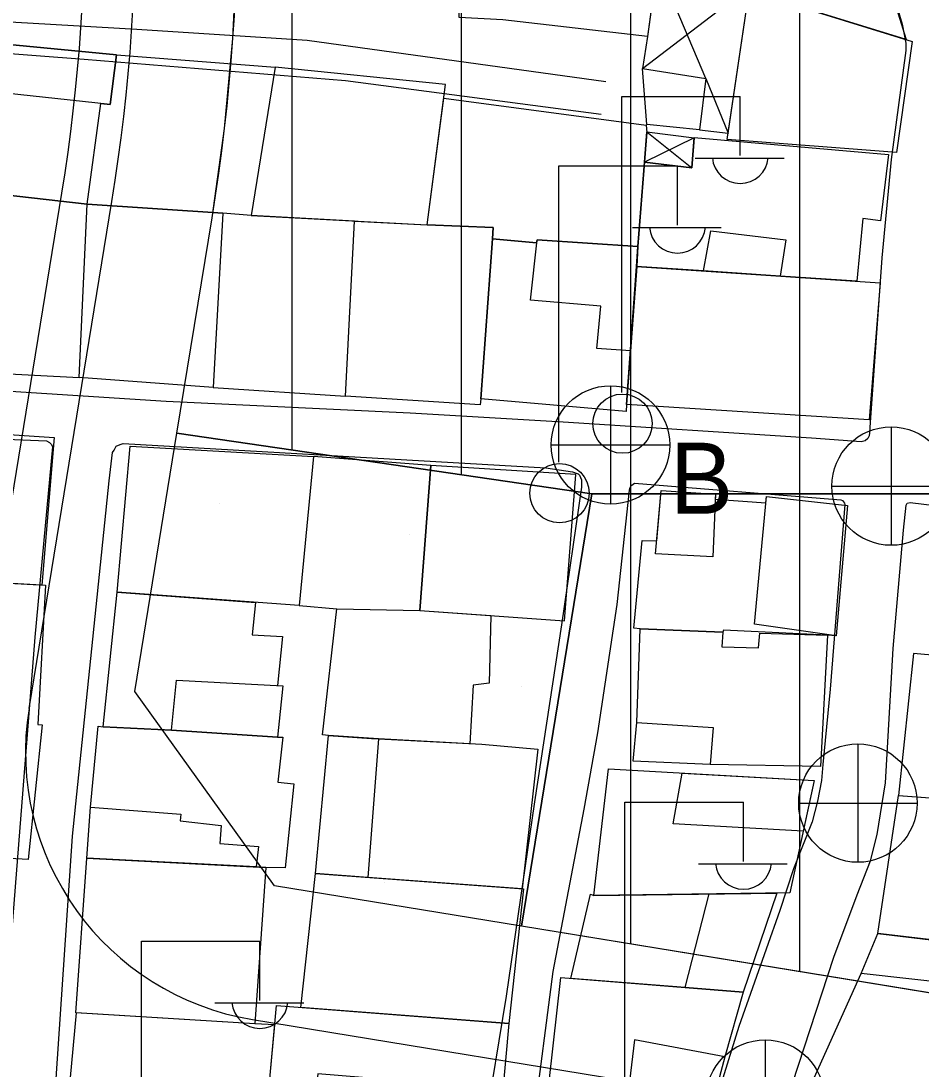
# Model space of a CAD drawing. Extents: x 417997 to 421451, y 4451742 to 4455216.
# Drawn here: x 419226.7 to 419279.9, y 4453230.3 to 4453292.2 of the extents above; entities that cross this region are included whole.
import ezdxf

# ---------------------------------------------------------------- set-up
doc = ezdxf.new("R2010")
doc.units = 0
for name, color, linetype in [('ADA', 7, 'Continuous'), ('ADAKENARI', 7, 'Continuous'), ('B_Mesken', 7, 'Continuous'), ('B_Sundurma', 7, 'Continuous'), ('B_Teras', 7, 'Continuous'), ('Default', 7, 'Continuous'), ('KALDIRIM', 7, 'Continuous'), ('PL_AYA_PARK_DINLENME', 7, 'Continuous'), ('PL_KON_MEV_350', 7, 'Continuous'), ('S_Elektrik_Diregi', 7, 'Continuous'), ('S_Rogar_Kapagi_Buski', 7, 'Continuous'), ('Sinir_Duvar_tek_tarafa_ait', 7, 'Continuous'), ('TR_ORTAYOGUNKONUT', 7, 'Continuous'), ('TR_PARKALANI', 7, 'Continuous'), ('Yol_Sose', 7, 'Continuous')]:
    doc.layers.add(name, color=color, linetype=linetype)

# ---------------------------------------------------------------- blocks, each defined once
blk = doc.blocks.new('POINT_DISPLAY')
at = {"layer": 'Default'}
blk.add_line((0, 0), (0, 0), dxfattribs=at)

msp = doc.modelspace()

# ---------------------------------------------------------------- linework, layer by layer
at = {"layer": 'ADA'}
for p, q in [((419235.965, 4453267.866), (419260.478, 4453264.279)), ((419235.965, 4453267.866), (419260.478, 4453264.279)), ((419260.478, 4453264.279), (419256.318, 4453238.725)), ((419260.478, 4453264.279), (419256.318, 4453238.725))]:
    msp.add_line(p, q, dxfattribs=at)
at = {"layer": 'ADAKENARI'}
for p, q in [((419235.965, 4453267.866), (419238.042, 4453280.58)), ((419235.965, 4453267.866), (419238.042, 4453280.58)), ((419233.47, 4453252.589), (419235.965, 4453267.866)), ((419233.47, 4453252.589), (419235.965, 4453267.866)), ((419241.727, 4453241.108), (419233.47, 4453252.589)), ((419241.727, 4453241.108), (419233.47, 4453252.589)), ((419256.318, 4453238.725), (419241.727, 4453241.108)), ((419256.318, 4453238.725), (419241.727, 4453241.108)), ((419538.425, 4453192.648), (419256.318, 4453238.725)), ((419538.425, 4453192.648), (419256.318, 4453238.725))]:
    msp.add_line(p, q, dxfattribs=at)
msp.add_arc((419124.546, 4453299.118), 115, 350.72359, 12.00199, dxfattribs=at)
msp.add_arc((419124.546, 4453299.118), 115, 350.72359, 12.00199, dxfattribs=at)
at = {"layer": 'B_Mesken'}
for points in [[(419263.771, 4453291.295), (419255.225, 4453292.291), (419252.645, 4453292.427), (419252.941, 4453303.027), (419255.613, 4453302.721), (419260.866, 4453301.401), (419262.749, 4453300.241), (419263.422, 4453299.584), (419264.677, 4453297.999)], [(419279.064, 4453291.111), (419269.771, 4453293.993), (419269.82, 4453294.255), (419264.353, 4453295.608), (419264.677, 4453297.999), (419264.732, 4453298.309), (419275.911, 4453301.226)], [(419268.479, 4453285.205), (419269.771, 4453293.993), (419279.404, 4453291.006), (419278.477, 4453284.448)], [(419224.393, 4453290.973), (419222.85, 4453291.262), (419221.167, 4453282.442), (419222.506, 4453282.322), (419230.66, 4453281.39), (419231.457, 4453287.343), (419232.009, 4453287.283), (419232.386, 4453290.206)], [(419232.386, 4453290.206), (419241.774, 4453289.493), (419240.348, 4453280.711), (419238.682, 4453280.861), (419230.66, 4453281.39), (419231.457, 4453287.343), (419232.009, 4453287.283)], [(419241.774, 4453289.493), (419240.348, 4453280.711), (419250.745, 4453280.162), (419251.842, 4453288.46)], [(419251.735, 4453287.653), (419263.687, 4453286.062), (419263.735, 4453285.619), (419263.593, 4453283.883), (419263.573, 4453283.626), (419263.2, 4453278.891), (419257.241, 4453279.289), (419257.22, 4453279.1), (419254.616, 4453279.342), (419254.645, 4453280.01), (419250.745, 4453280.162)], [(419266.535, 4453285.333), (419278.005, 4453284.321), (419277.538, 4453280.4), (419276.492, 4453280.55), (419276.135, 4453276.84), (419271.609, 4453277.145), (419267.079, 4453277.45), (419263.117, 4453277.717), (419263.2, 4453278.891), (419263.592, 4453283.866), (419266.392, 4453283.533)], [(419230.66, 4453281.39), (419222.506, 4453282.322), (419222.256, 4453271.566), (419230.187, 4453271.15)], [(419230.187, 4453271.15), (419230.66, 4453281.39), (419238.682, 4453280.861), (419238.095, 4453270.565)], [(419240.348, 4453280.711), (419238.682, 4453280.861), (419238.095, 4453270.565), (419245.928, 4453270.054), (419246.449, 4453280.389)], [(419250.745, 4453280.162), (419254.645, 4453280.01), (419254.616, 4453279.342), (419253.918, 4453269.883), (419253.888, 4453269.532), (419245.928, 4453270.054), (419246.449, 4453280.389)], [(419262.528, 4453269.545), (419262.501, 4453269.136), (419253.918, 4453269.883), (419254.616, 4453279.342), (419257.22, 4453279.1), (419257.241, 4453279.289), (419263.2, 4453278.891), (419263.144, 4453277.715)], [(419262.528, 4453269.545), (419263.117, 4453277.717), (419277.516, 4453276.747), (419276.869, 4453268.651)], [(419218.002, 4453267.817), (419218.026, 4453268.307), (419228.708, 4453267.596), (419227.986, 4453258.887), (419217.372, 4453259.469), (419217.976, 4453267.354), (419218.002, 4453267.817), (419218.002, 4453267.817)], [(419232.441, 4453258.46), (419233.197, 4453267.089), (419244.039, 4453266.483), (419243.178, 4453257.675)], [(419250.976, 4453265.953), (419244.039, 4453266.483), (419243.178, 4453257.675), (419245.406, 4453257.487), (419250.31, 4453257.377)], [(419250.976, 4453265.953), (419250.31, 4453257.377), (419258.868, 4453256.765), (419259.534, 4453265.422)], [(419267.778, 4453263.961), (419270.765, 4453263.735), (419270.8, 4453264.115), (419275.579, 4453263.585), (419274.925, 4453255.879), (419274.401, 4453255.921), (419268.252, 4453256.222), (419268.229, 4453256.104), (419263.333, 4453256.299), (419262.953, 4453256.335), (419263.46, 4453261.514), (419264.315, 4453261.489), (419264.585, 4453264.471), (419267.791, 4453264.256)], [(419216.313, 4453243.27), (419217.372, 4453259.469), (419228.204, 4453258.875), (419227.747, 4453250.643), (419227.996, 4453250.63), (419227.181, 4453242.664)], [(419240.612, 4453257.863), (419240.406, 4453255.936), (419242.2, 4453255.847), (419241.898, 4453252.941), (419242.226, 4453252.923), (419241.904, 4453249.893), (419235.643, 4453250.307), (419231.597, 4453250.516), (419232.441, 4453258.46)], [(419245.406, 4453257.487), (419250.31, 4453257.377), (419254.509, 4453257.077), (419254.422, 4453253.097), (419253.473, 4453252.972), (419253.273, 4453249.513), (419247.87, 4453249.79), (419244.914, 4453249.998), (419244.562, 4453250.029)], [(419273.984, 4453248.168), (419267.465, 4453248.279), (419262.93, 4453248.485), (419263.136, 4453250.766), (419263.333, 4453256.299), (419268.229, 4453256.104), (419268.159, 4453255.244), (419270.327, 4453255.18), (419270.416, 4453256.052), (419274.401, 4453255.921)], [(419279.489, 4453254.842), (419278.607, 4453246.459), (419291.072, 4453245.529), (419292.006, 4453253.722)], [(419241.904, 4453249.893), (419242.214, 4453249.889), (419241.93, 4453247.234), (419242.862, 4453247.133), (419242.352, 4453242.174), (419241.208, 4453242.2), (419241.208, 4453242.2), (419240.647, 4453242.229), (419230.639, 4453242.742), (419230.865, 4453245.77), (419231.31, 4453250.551), (419231.597, 4453250.516), (419235.643, 4453250.307)], [(419253.989, 4453249.477), (419257.286, 4453249.188), (419256.363, 4453240.938), (419247.239, 4453241.612), (419244.154, 4453241.84), (419244.914, 4453249.998), (419247.469, 4453249.811), (419247.87, 4453249.79)], [(419261.469, 4453248.018), (419273.62, 4453247.332), (419272.186, 4453240.692), (419260.605, 4453240.55)], [(419277.388, 4453238.295), (419278.607, 4453246.459), (419290.056, 4453245.605), (419289.368, 4453237.818), (419283.811, 4453238.203), (419283.758, 4453237.553)], [(419229.982, 4453233.619), (419230.639, 4453242.742), (419241.208, 4453242.2), (419240.56, 4453232.958)], [(419255.573, 4453232.972), (419243.289, 4453233.935), (419244.154, 4453241.84), (419256.437, 4453240.933)], [(419260.605, 4453240.55), (419271.416, 4453240.683), (419269.426, 4453234.823), (419265.989, 4453235.1), (419259.24, 4453235.643), (419260.41, 4453240.612)], [(419279.68, 4453226.18), (419272.305, 4453226.829), (419276.387, 4453235.935), (419277.388, 4453238.295), (419282.668, 4453237.674), (419283.758, 4453237.553), (419283.438, 4453233.686), (419283.083, 4453229.398), (419282.967, 4453225.966), (419279.668, 4453225.986)], [(419268.34, 4453231.018), (419267.372, 4453227.393), (419262.463, 4453227.504), (419262.432, 4453227.249), (419257.75, 4453227.62), (419258.651, 4453235.69), (419269.426, 4453234.823)], [(419230.017, 4453233.617), (419229.187, 4453224.698), (419241.002, 4453224.355), (419241.519, 4453229.714), (419241.446, 4453229.719), (419241.743, 4453232.908), (419240.56, 4453232.958)], [(419246.709, 4453225.529), (419241.002, 4453224.355), (419241.519, 4453229.714), (419241.446, 4453229.719), (419241.848, 4453234.048), (419255.573, 4453232.972), (419255.001, 4453226.646), (419255.001, 4453226.646), (419250.463, 4453226.589), (419250.363, 4453225.438)]]:
    msp.add_lwpolyline(points, close=True, dxfattribs=at)
at = {"layer": 'B_Sundurma'}
for p, q in [((419267.223, 4453288.81), (419264.353, 4453295.608)), ((419263.473, 4453289.41), (419269.82, 4453294.255)), ((419267.223, 4453288.81), (419268.534, 4453285.582)), ((419263.738, 4453285.655), (419266.392, 4453283.533)), ((419266.533, 4453285.31), (419263.592, 4453283.866))]:
    msp.add_line(p, q, dxfattribs=at)
for points in [[(419263.771, 4453291.295), (419263.473, 4453289.41), (419267.223, 4453288.81), (419266.838, 4453285.78), (419268.534, 4453285.582), (419269.771, 4453293.993), (419269.82, 4453294.255), (419264.353, 4453295.608)], [(419263.738, 4453285.655), (419266.533, 4453285.31), (419266.392, 4453283.533), (419263.592, 4453283.866)]]:
    msp.add_lwpolyline(points, close=True, dxfattribs=at)
at = {"layer": 'B_Teras'}
for points in [[(419224.393, 4453290.973), (419232.386, 4453290.206), (419232.009, 4453287.283), (419224.18, 4453288.13)], [(419263.117, 4453277.717), (419262.758, 4453272.731), (419260.776, 4453272.865), (419261.012, 4453275.358), (419256.847, 4453275.723), (419257.241, 4453279.289), (419263.2, 4453278.891), (419263.144, 4453277.715)], [(419271.953, 4453279.277), (419271.609, 4453277.145), (419267.079, 4453277.45), (419267.519, 4453279.82)], [(419264.246, 4453260.726), (419264.585, 4453264.471), (419267.791, 4453264.256), (419267.637, 4453260.558)], [(419274.925, 4453255.879), (419270.095, 4453256.568), (419270.8, 4453264.115), (419275.579, 4453263.585)], [(419235.643, 4453250.307), (419235.932, 4453253.267), (419242.226, 4453252.923), (419241.904, 4453249.893)], [(419262.93, 4453248.485), (419263.136, 4453250.766), (419267.659, 4453250.47), (419267.465, 4453248.279)], [(419244.154, 4453241.84), (419244.914, 4453249.998), (419247.469, 4453249.811), (419247.87, 4453249.79), (419247.239, 4453241.612)], [(419265.296, 4453244.782), (419265.82, 4453247.772), (419273.62, 4453247.332), (419272.975, 4453244.343)], [(419230.639, 4453242.742), (419230.865, 4453245.77), (419236.185, 4453245.34), (419236.152, 4453244.959), (419238.569, 4453244.672), (419238.489, 4453243.625), (419240.788, 4453243.446), (419240.647, 4453242.229)], [(419269.426, 4453234.823), (419265.989, 4453235.1), (419267.405, 4453240.633), (419271.416, 4453240.683)], [(419276.387, 4453235.935), (419277.388, 4453238.295), (419282.668, 4453237.674), (419282.209, 4453235.285)], [(419257.75, 4453227.62), (419258.651, 4453235.69), (419269.426, 4453234.823), (419268.34, 4453231.018), (419263.008, 4453232.008), (419262.432, 4453227.249)], [(419241.446, 4453229.719), (419241.848, 4453234.048), (419255.573, 4453232.972), (419255.001, 4453226.646), (419246.808, 4453226.543), (419246.932, 4453229.792), (419244.285, 4453230), (419244.226, 4453229.516)]]:
    msp.add_lwpolyline(points, close=True, dxfattribs=at)
at = {"layer": 'KALDIRIM'}
for p, q in [((419224.562, 4453253.885), (419229.16, 4453282.031)), ((419224.562, 4453253.885), (419229.16, 4453282.031)), ((419227.226, 4453251.583), (419232.12, 4453281.548)), ((419227.226, 4453251.583), (419232.12, 4453281.548)), ((419240.438, 4453233.213), (419361.105, 4453213.504)), ((419240.438, 4453233.213), (419361.105, 4453213.504))]:
    msp.add_line(p, q, dxfattribs=at)
for centre, radius, start, end in [((419124.546, 4453299.118), 109, 350.72359, 12.00199), ((419124.546, 4453299.118), 109, 350.72359, 12.00199), ((419124.546, 4453299.118), 106, 350.72359, 12.00199), ((419124.546, 4453299.118), 106, 350.72359, 12.00199), ((419243.017, 4453249.004), 16, 170.72359, 260.72359), ((419243.017, 4453249.004), 16, 170.72359, 260.72359)]:
    msp.add_arc(centre, radius, start, end, dxfattribs=at)
at = {"layer": 'PL_AYA_PARK_DINLENME'}
msp.add_lwpolyline([(419256.318, 4453238.725), (419241.727, 4453241.108), (419233.47, 4453252.589), (419235.965, 4453267.866), (419260.478, 4453264.279)], close=True, dxfattribs=at)
msp.add_lwpolyline([(419256.318, 4453238.725), (419241.727, 4453241.108), (419233.47, 4453252.589), (419235.965, 4453267.866), (419260.478, 4453264.279)], close=True, dxfattribs=at)
at = {"layer": 'PL_KON_MEV_350'}
msp.add_lwpolyline([(419538.425, 4453192.648), (419256.318, 4453238.725), (419260.478, 4453264.279), (419309.63, 4453264.279), (419334.483, 4453258.204), (419346.633, 4453325.029), (419316.258, 4453331.104), (419309.63, 4453264.279), (419260.478, 4453264.279), (419235.965, 4453267.866), (419238.042, 4453280.58), (419238.78, 4453285.867), (419239.272, 4453291.183), (419239.516, 4453296.515), (419239.513, 4453301.853), (419239.262, 4453307.185), (419238.765, 4453312.5), (419238.02, 4453317.786), (419237.032, 4453323.032), (419222.78, 4453390.072)], dxfattribs=at)
at = {"layer": 'S_Elektrik_Diregi'}
for p, q in [((419262.254, 4453270.257), (419262.254, 4453287.757)), ((419262.254, 4453287.757), (419269.254, 4453287.757)), ((419269.254, 4453284.257), (419269.254, 4453287.757)), ((419258.537, 4453266.146), (419258.537, 4453283.646)), ((419258.537, 4453283.646), (419265.537, 4453283.646)), ((419265.537, 4453280.146), (419265.537, 4453283.646)), ((419266.594, 4453284.117), (419271.844, 4453284.117)), ((419262.877, 4453280.006), (419268.127, 4453280.006)), ((419262.439, 4453228.561), (419262.439, 4453246.061)), ((419262.439, 4453246.061), (419269.439, 4453246.061)), ((419269.439, 4453242.561), (419269.439, 4453246.061)), ((419266.779, 4453242.421), (419272.029, 4453242.421)), ((419233.865, 4453220.336), (419233.865, 4453237.836)), ((419233.865, 4453237.836), (419240.865, 4453237.836)), ((419240.865, 4453234.336), (419240.865, 4453237.836)), ((419238.205, 4453234.196), (419243.455, 4453234.196))]:
    msp.add_line(p, q, dxfattribs=at)
for centre in [(419262.29, 4453268.422), (419258.573, 4453264.31)]:
    msp.add_circle(centre, 1.75, dxfattribs=at)
for centre in [(419269.255, 4453284.27), (419265.538, 4453280.159), (419269.44, 4453242.574), (419240.866, 4453234.349)]:
    msp.add_arc(centre, 1.658, 184.83843, 355.14641, dxfattribs=at)
at = {"layer": 'S_Rogar_Kapagi_Buski'}
for p, q in [((419261.584, 4453270.664), (419261.584, 4453263.664)), ((419278.164, 4453268.234), (419278.164, 4453261.234)), ((419258.084, 4453267.164), (419265.084, 4453267.164)), ((419274.664, 4453264.734), (419281.664, 4453264.734)), ((419276.204, 4453249.505), (419276.204, 4453242.504)), ((419272.704, 4453246.004), (419279.704, 4453246.004)), ((419270.724, 4453232.014), (419270.724, 4453225.014))]:
    msp.add_line(p, q, dxfattribs=at)
for centre in [(419261.584, 4453267.164), (419278.164, 4453264.734), (419276.204, 4453246.004), (419270.724, 4453228.514)]:
    msp.add_circle(centre, 3.5, dxfattribs=at)
at = {"layer": 'Sinir_Duvar_tek_tarafa_ait'}
msp.add_lwpolyline([(419266.838, 4453285.78), (419263.723, 4453286.095), (419263.473, 4453289.41)], dxfattribs=at)
at = {"layer": 'TR_ORTAYOGUNKONUT'}
for p, q in [((419272.78, 4453236.036), (419272.78, 4453412.116)), ((419272.78, 4453236.036), (419272.78, 4453412.116)), ((419262.78, 4453237.67), (419262.78, 4453409.762)), ((419262.78, 4453237.67), (419262.78, 4453409.762)), ((419252.78, 4453265.405), (419252.78, 4453407.407)), ((419252.78, 4453265.405), (419252.78, 4453407.407)), ((419242.78, 4453266.869), (419242.78, 4453405.052)), ((419242.78, 4453266.869), (419242.78, 4453405.052))]:
    msp.add_line(p, q, dxfattribs=at)
at = {"layer": 'Yol_Sose'}
for points in [[(419238.663, 4453304.069), (419236.861, 4453313.144), (419236.01, 4453317.143), (419235.977, 4453317.375), (419235.978, 4453317.504), (419236.068, 4453317.722), (419236.251, 4453318.003), (419236.388, 4453318.117), (419251.437, 4453321.247), (419269.848, 4453325.656), (419269.94, 4453325.658), (419270.065, 4453325.663), (419270.203, 4453325.552), (419270.271, 4453325.414), (419272.391, 4453316.826), (419275.708, 4453302.569), (419278.826, 4453292.035), (419279.033, 4453290.894), (419279.038, 4453290.471), (419278.166, 4453284.032), (419277.623, 4453278.223)], [(419261.304, 4453288.614), (419243.658, 4453291.065), (419233.592, 4453291.707), (419218.948, 4453292.559), (419210.619, 4453293.535), (419210.46, 4453293.565), (419210, 4453293.741), (419209.776, 4453293.885), (419209.615, 4453294.062), (419209.567, 4453294.158), (419209.556, 4453294.191), (419209.857, 4453297.79)], [(419258.795, 4453268.514), (419249.755, 4453269.041), (419235.329, 4453269.739), (419221.199, 4453270.633), (419208.763, 4453271.987), (419207.716, 4453272.067), (419207.618, 4453272.166), (419207.528, 4453272.311), (419209, 4453286.953), (419209.586, 4453291.386), (419209.678, 4453291.513), (419209.846, 4453291.537), (419230.488, 4453289.959), (419245.924, 4453288.692), (419261.029, 4453286.699)], [(419277.623, 4453278.223), (419276.937, 4453268.481), (419276.882, 4453267.874), (419276.864, 4453267.696), (419276.783, 4453267.536), (419276.63, 4453267.405), (419276.396, 4453267.348), (419273.454, 4453267.56)], [(419273.454, 4453267.56), (419258.795, 4453268.514)], [(419225.901, 4453267.499), (419228.259, 4453267.403), (419228.436, 4453267.317), (419228.549, 4453267.186), (419228.608, 4453267.053), (419227.565, 4453255.806), (419226.147, 4453237.813), (419225.135, 4453224.924), (419225.011, 4453224.612), (419224.921, 4453224.517), (419224.693, 4453224.418), (419224.425, 4453224.327), (419207.31, 4453224.64), (419202.97, 4453224.806), (419202.915, 4453224.814), (419202.841, 4453224.861), (419202.729, 4453225.075), (419202.735, 4453225.28), (419203.505, 4453233.482)], [(419228.837, 4453230.034), (419229.792, 4453244.041), (419231.965, 4453265.036), (419232.161, 4453266.713), (419232.255, 4453266.858), (419232.364, 4453267.088), (419232.601, 4453267.2), (419232.779, 4453267.252), (419257.756, 4453265.821)], [(419257.756, 4453265.821), (419259.341, 4453265.578), (419259.671, 4453265.458), (419259.761, 4453265.379), (419259.873, 4453265.101), (419259.877, 4453264.67), (419258.682, 4453256.544)], [(419261.972, 4453257.743), (419262.709, 4453264.485), (419262.73, 4453264.589), (419262.795, 4453264.722), (419262.837, 4453264.788), (419263.001, 4453264.9), (419275.19, 4453263.929), (419275.292, 4453263.885), (419275.413, 4453263.725), (419275.425, 4453263.642), (419274.56, 4453252.739), (419274.138, 4453248.279), (419274.058, 4453247.337), (419273.822, 4453246.112), (419273.491, 4453244.893), (419272.4, 4453242.111), (419271.599, 4453239.652), (419269.177, 4453232.812)], [(419274.786, 4453236.893), (419276.166, 4453240.586), (419276.951, 4453242.593), (419277.349, 4453244.15), (419277.828, 4453247.195), (419278.285, 4453255.14), (419278.894, 4453262.129), (419279.047, 4453263.608), (419279.107, 4453263.727), (419279.298, 4453263.769), (419301.916, 4453260.999), (419304.069, 4453260.762), (419304.301, 4453260.668), (419304.48, 4453260.495), (419304.486, 4453260.453), (419305.384, 4453253.759)], [(419269.177, 4453232.812), (419267.25, 4453226.629), (419267.036, 4453226.465), (419266.919, 4453226.427), (419257.719, 4453226.823), (419257.292, 4453226.867), (419257.143, 4453226.9), (419257.059, 4453226.993), (419257.027, 4453227.119), (419258.188, 4453236.058), (419260.034, 4453245.642), (419260.826, 4453250.154), (419261.972, 4453257.743)], [(419258.682, 4453256.544), (419257.102, 4453246.071), (419255.409, 4453234.594)], [(419290.353, 4453224.152), (419272.053, 4453225.939), (419271.497, 4453226.028), (419271.285, 4453226.199), (419271.292, 4453226.235), (419274.786, 4453236.893)], [(419255.409, 4453234.594), (419254.147, 4453226.789), (419254.024, 4453226.44), (419253.881, 4453226.18), (419253.694, 4453225.95), (419253.452, 4453225.724), (419246.42, 4453223.344), (419244.494, 4453222.786), (419243.938, 4453222.587), (419243.534, 4453222.515), (419243.135, 4453222.442), (419241.581, 4453222.376), (419233.425, 4453222.452), (419228.839, 4453222.653), (419228.757, 4453222.65), (419228.534, 4453222.789), (419228.432, 4453222.961), (419228.416, 4453223.049), (419228.837, 4453230.034)]]:
    msp.add_lwpolyline(points, dxfattribs=at)

# ---------------------------------------------------------------- block references
at = {"layer": 'TR_PARKALANI', "xscale": 0.1, "yscale": 0.10000000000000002}
for p in [(419238.47, 4453263.725), (419238.47, 4453263.725), (419249.693, 4453261.894), (419249.693, 4453261.894), (419234.921, 4453259.289), (419234.921, 4453259.289), (419256.354, 4453252.914), (419256.354, 4453252.914), (419241.582, 4453250.31), (419241.582, 4453250.31), (419248.242, 4453241.33), (419248.242, 4453241.33), (419249.769, 4453241.424), (419249.769, 4453241.424)]:
    msp.add_blockref('POINT_DISPLAY', p, dxfattribs=at)

# ---------------------------------------------------------------- texts
at = {"layer": 'S_Rogar_Kapagi_Buski'}
msp.add_text('B', height=4.2, dxfattribs=at).set_placement((419265.084, 4453263.099))

doc.saveas('drawing.dxf')
